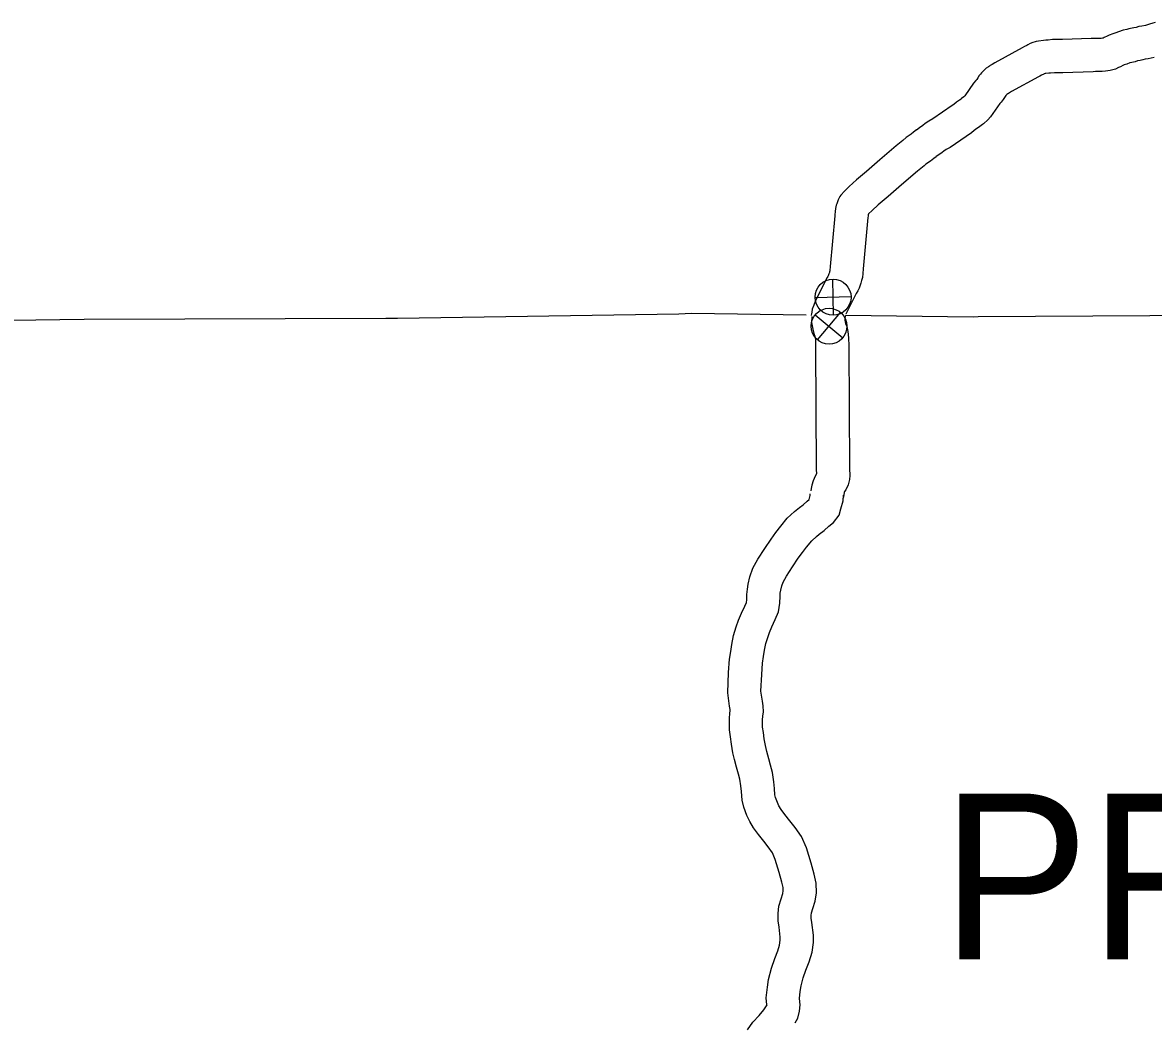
# Model space of a CAD drawing. Extents: x 1377389 to 1380723, y 1168351 to 1170484.
# Drawn here: x 1377853 to 1377955.3, y 1170137.2 to 1170227.7 of the extents above; entities that cross this region are included whole.
import ezdxf

# ---------------------------------------------------------------- set-up
doc = ezdxf.new("R2010")
doc.units = 0
doc.layers.add('B_Fill', color=7, linetype='Continuous')
doc.layers.add('Default', color=7, linetype='Continuous')

msp = doc.modelspace()

# ---------------------------------------------------------------- linework, layer by layer
at = {"layer": 'B_Fill'}
for p, q in [((1377926.31, 1170201.24), (1377926.24, 1170204.49)), ((1377924.65, 1170202.83), (1377927.9, 1170202.9)), ((1377924.86, 1170198.99), (1377926.95, 1170201.48)), ((1377924.66, 1170201.27), (1377927.15, 1170199.19))]:
    msp.add_line(p, q, dxfattribs=at)
for points in [[(1377955.42, 1170227.67), (1377955.19, 1170227.62), (1377954.9, 1170227.54), (1377954.73, 1170227.48), (1377954.54, 1170227.42), (1377954.22, 1170227.35), (1377953.93, 1170227.31), (1377953.69, 1170227.24), (1377953.49, 1170227.21), (1377953.04, 1170227.12), (1377952.84, 1170227.05), (1377952.53, 1170226.99), (1377952.08, 1170226.84), (1377951.86, 1170226.76), (1377951.58, 1170226.67), (1377951.24, 1170226.53), (1377951.06, 1170226.44), (1377950.8, 1170226.33), (1377950.71, 1170226.28), (1377950.64, 1170226.27), (1377950.54, 1170226.25), (1377950.49, 1170226.25), (1377950.34, 1170226.25), (1377950.12, 1170226.25), (1377949.84, 1170226.25), (1377949.62, 1170226.23), (1377947.02, 1170226.14), (1377946.13, 1170226.14), (1377945.73, 1170226.1), (1377945.53, 1170226.09), (1377944.66, 1170225.96), (1377944.57, 1170225.93), (1377944.36, 1170225.87), (1377944.11, 1170225.77), (1377943.9, 1170225.65), (1377943.81, 1170225.6), (1377943.58, 1170225.5), (1377943.37, 1170225.38), (1377940.9, 1170224.03), (1377940.66, 1170223.88), (1377940.5, 1170223.79), (1377940.44, 1170223.75), (1377940.34, 1170223.69), (1377940.11, 1170223.54), (1377939.91, 1170223.35), (1377939.71, 1170223.14), (1377939.62, 1170223.02), (1377939.5, 1170222.88), (1377939.37, 1170222.68), (1377939.27, 1170222.53), (1377939.18, 1170222.43), (1377938.99, 1170222.21), (1377938.19, 1170221.05), (1377938.15, 1170221.01), (1377938.11, 1170220.97), (1377937.9, 1170220.8), (1377937.86, 1170220.75), (1377937.85, 1170220.74), (1377937.71, 1170220.66), (1377937.45, 1170220.47), (1377937.21, 1170220.28), (1377937.06, 1170220.17), (1377935.31, 1170218.96), (1377934.95, 1170218.77), (1377934.62, 1170218.55), (1377934.38, 1170218.38), (1377934.1, 1170218.17), (1377933.81, 1170217.95)], [(1377955.33, 1170224.53), (1377954.78, 1170224.4), (1377954.51, 1170224.36), (1377954.3, 1170224.3), (1377954.04, 1170224.26), (1377953.81, 1170224.21), (1377953.59, 1170224.14), (1377953.29, 1170224.08), (1377953.12, 1170224.03), (1377952.86, 1170223.92), (1377952.6, 1170223.85), (1377952.49, 1170223.8), (1377952.28, 1170223.69), (1377952.11, 1170223.62), (1377951.83, 1170223.47), (1377951.34, 1170223.34), (1377951.12, 1170223.31), (1377950.92, 1170223.27), (1377950.61, 1170223.25), (1377950.3, 1170223.25), (1377950.14, 1170223.25), (1377950.01, 1170223.25), (1377949.79, 1170223.23), (1377947.07, 1170223.14), (1377946.3, 1170223.14), (1377945.94, 1170223.1), (1377945.8, 1170223.1), (1377945.53, 1170223.06), (1377945.47, 1170223.07), (1377945.37, 1170223.04), (1377945.33, 1170223.01), (1377945.13, 1170222.91), (1377944.97, 1170222.84), (1377944.87, 1170222.77), (1377942.42, 1170221.45), (1377942.22, 1170221.32), (1377942.13, 1170221.27), (1377942.07, 1170221.22), (1377941.99, 1170221.18), (1377941.9, 1170221.07), (1377941.85, 1170220.99), (1377941.66, 1170220.72), (1377941.47, 1170220.49), (1377941.36, 1170220.36), (1377940.53, 1170219.16), (1377940.26, 1170218.87), (1377939.87, 1170218.52), (1377939.79, 1170218.45), (1377939.55, 1170218.27), (1377939.34, 1170218.14), (1377939.27, 1170218.09), (1377939.05, 1170217.91), (1377938.79, 1170217.72), (1377936.87, 1170216.39), (1377936.49, 1170216.19), (1377936.29, 1170216.06), (1377936.13, 1170215.94), (1377935.92, 1170215.78), (1377935.61, 1170215.56)], [(1377933.83, 1170217.97), (1377933.55, 1170217.76), (1377933.33, 1170217.58), (1377932.88, 1170217.29), (1377932.58, 1170217.03), (1377931.97, 1170216.53), (1377930.49, 1170215.27), (1377929.31, 1170214.22), (1377928.39, 1170213.46), (1377927.72, 1170212.85), (1377927.3, 1170212.43), (1377926.98, 1170212.07), (1377926.89, 1170211.95), (1377926.73, 1170211.64), (1377926.63, 1170211.37), (1377926.61, 1170211.29), (1377926.56, 1170211.16), (1377926.5, 1170210.87), (1377926.47, 1170210.61), (1377926.47, 1170210.58), (1377926.42, 1170210.34), (1377926.43, 1170210.21), (1377926, 1170205.62), (1377925.99, 1170205.25), (1377925.99, 1170205.24), (1377925.95, 1170205.13), (1377925.94, 1170205.09), (1377925.89, 1170204.96), (1377925.82, 1170204.77), (1377925.8, 1170204.73), (1377925.75, 1170204.63), (1377925.63, 1170204.42), (1377924.65, 1170202.46), (1377924.52, 1170202.13), (1377924.37, 1170201.76), (1377924.34, 1170201.5), (1377924.32, 1170201.36), (1377924.29, 1170201.23), (1377924.29, 1170201.2)], [(1377935.6, 1170215.54), (1377935.39, 1170215.39), (1377935.1, 1170215.16), (1377934.67, 1170214.88), (1377934.5, 1170214.73), (1377933.9, 1170214.23), (1377932.46, 1170213.01), (1377931.26, 1170211.94), (1377930.35, 1170211.19), (1377929.8, 1170210.69), (1377929.49, 1170210.38), (1377929.47, 1170210.35), (1377929.46, 1170210.33), (1377929.45, 1170210.19), (1377929.42, 1170210.06), (1377929, 1170205.42), (1377928.98, 1170204.99), (1377928.93, 1170204.63), (1377928.85, 1170204.36), (1377928.79, 1170204.12), (1377928.68, 1170203.86), (1377928.62, 1170203.68), (1377928.51, 1170203.42), (1377928.37, 1170203.17), (1377928.28, 1170203.01), (1377927.44, 1170201.33)], [(1377927.39, 1170201.23), (1377938.96, 1170201.08), (1377939.41, 1170201.09), (1377965.29, 1170201.27), (1377965.51, 1170201.28), (1377991.96, 1170201.52), (1377992.03, 1170201.52), (1378012.99, 1170201.33)], [(1377828.65, 1170200.8), (1377831.35, 1170200.67), (1377834.44, 1170200.52), (1377858.54, 1170200.85), (1377885.81, 1170200.94), (1377886.88, 1170200.96), (1377912.32, 1170201.35), (1377913.47, 1170201.4), (1377923.84, 1170201.27)], [(1377924.36, 1170201.12), (1377924.33, 1170200.56), (1377924.44, 1170199.96), (1377924.54, 1170199.58), (1377924.62, 1170199.34), (1377924.65, 1170199.22), (1377924.68, 1170199.01), (1377924.69, 1170198.42), (1377924.75, 1170187.27), (1377924.77, 1170186.87), (1377924.65, 1170186.66), (1377924.47, 1170186.26), (1377924.35, 1170185.87), (1377924.3, 1170185.57), (1377924.25, 1170185.33)], [(1377927.39, 1170201.15), (1377927.38, 1170201.13), (1377927.35, 1170200.89), (1377927.34, 1170200.77), (1377927.37, 1170200.61), (1377927.41, 1170200.45), (1377927.51, 1170200.19), (1377927.61, 1170199.74), (1377927.67, 1170199.19), (1377927.69, 1170198.45), (1377927.75, 1170187.35), (1377927.78, 1170186.72), (1377927.76, 1170186.37), (1377927.64, 1170185.9), (1377927.42, 1170185.45), (1377927.32, 1170185.29), (1377927.29, 1170185.22), (1377927.28, 1170185.19), (1377927.25, 1170184.98), (1377927.18, 1170184.67)], [(1377920.27, 1170138.81), (1377920.28, 1170138.89), (1377920.22, 1170139.5), (1377920.34, 1170140.46), (1377920.44, 1170141.18), (1377920.7, 1170142.2), (1377921.01, 1170143.07), (1377921.28, 1170143.75), (1377921.43, 1170144.27), (1377921.5, 1170144.71), (1377921.49, 1170144.99), (1377921.39, 1170145.9), (1377921.3, 1170146.47), (1377921.3, 1170147.13), (1377921.38, 1170147.8), (1377921.58, 1170148.47), (1377921.72, 1170148.93), (1377921.76, 1170149.19), (1377921.75, 1170149.49), (1377921.65, 1170149.96), (1377921.41, 1170150.84), (1377921.05, 1170152.01), (1377920.78, 1170152.61), (1377920.41, 1170153.15), (1377920.02, 1170153.66), (1377919.52, 1170154.27), (1377919.08, 1170154.88), (1377918.73, 1170155.45), (1377918.48, 1170156), (1377918.19, 1170156.76), (1377918.05, 1170157.37), (1377917.98, 1170158.16), (1377917.93, 1170158.69), (1377917.85, 1170159.27), (1377917.72, 1170159.74), (1377917.55, 1170160.36), (1377917.37, 1170161.06), (1377917.22, 1170161.67), (1377917.08, 1170162.44), (1377916.99, 1170163.1), (1377916.9, 1170163.74), (1377916.89, 1170164.26), (1377916.91, 1170164.77), (1377916.93, 1170165.24), (1377916.96, 1170165.47), (1377916.95, 1170165.59), (1377916.91, 1170165.87), (1377916.74, 1170167.08), (1377916.82, 1170168.91), (1377916.91, 1170170.12), (1377917.02, 1170170.81), (1377917.11, 1170171.44), (1377917.27, 1170172.27), (1377917.51, 1170173.05), (1377917.73, 1170173.65), (1377918, 1170174.29), (1377918.3, 1170174.91), (1377918.43, 1170175.24), (1377918.47, 1170175.49), (1377918.48, 1170175.97), (1377918.53, 1170176.47), (1377918.6, 1170176.92), (1377918.73, 1170177.57), (1377919.02, 1170178.35), (1377919.47, 1170179.17), (1377920.11, 1170180.13), (1377920.66, 1170180.97), (1377921.09, 1170181.57), (1377921.54, 1170182.14), (1377922.13, 1170182.86), (1377922.77, 1170183.48), (1377923.23, 1170183.85), (1377923.58, 1170184.09), (1377923.92, 1170184.41), (1377924.11, 1170184.56), (1377924.21, 1170184.92), (1377924.21, 1170185.06)], [(1377922.83, 1170137.24), (1377923.09, 1170137.68), (1377923.23, 1170138.3), (1377923.29, 1170138.89), (1377923.23, 1170139.46), (1377923.31, 1170140.07), (1377923.38, 1170140.59), (1377923.57, 1170141.32), (1377923.82, 1170142.01), (1377924.12, 1170142.78), (1377924.37, 1170143.63), (1377924.5, 1170144.52), (1377924.49, 1170145.18), (1377924.36, 1170146.31), (1377924.3, 1170146.7), (1377924.3, 1170146.95), (1377924.33, 1170147.19), (1377924.45, 1170147.59), (1377924.65, 1170148.24), (1377924.77, 1170148.99), (1377924.74, 1170149.87), (1377924.56, 1170150.68), (1377924.29, 1170151.67), (1377923.87, 1170153.06), (1377923.41, 1170154.09), (1377922.84, 1170154.92), (1377922.37, 1170155.52), (1377921.91, 1170156.09), (1377921.59, 1170156.54), (1377921.38, 1170156.88), (1377921.24, 1170157.17), (1377921.07, 1170157.63), (1377921.02, 1170157.85), (1377920.97, 1170158.42), (1377920.91, 1170159.03), (1377920.79, 1170159.89), (1377920.61, 1170160.54), (1377920.45, 1170161.12), (1377920.29, 1170161.78), (1377920.16, 1170162.31), (1377920.04, 1170162.92), (1377919.97, 1170163.5), (1377919.9, 1170163.98), (1377919.89, 1170164.24), (1377919.9, 1170164.65), (1377919.92, 1170164.98), (1377919.97, 1170165.36), (1377919.94, 1170165.9), (1377919.88, 1170166.32), (1377919.75, 1170167.23), (1377919.82, 1170168.73), (1377919.89, 1170169.78), (1377919.98, 1170170.36), (1377920.07, 1170170.94), (1377920.18, 1170171.53), (1377920.36, 1170172.09), (1377920.52, 1170172.55), (1377920.74, 1170173.05), (1377921.05, 1170173.72), (1377921.33, 1170174.42), (1377921.47, 1170175.19), (1377921.48, 1170175.81), (1377921.5, 1170176.08), (1377921.55, 1170176.37), (1377921.63, 1170176.75), (1377921.76, 1170177.1), (1377922.05, 1170177.63), (1377922.61, 1170178.47), (1377923.13, 1170179.26), (1377923.5, 1170179.77), (1377923.88, 1170180.26), (1377924.34, 1170180.82), (1377924.76, 1170181.23), (1377925.02, 1170181.44), (1377925.48, 1170181.75), (1377925.89, 1170182.15), (1377926.31, 1170182.48), (1377926.84, 1170183.13), (1377926.99, 1170183.73), (1377927.19, 1170184.45), (1377927.21, 1170184.95)], [(1377918.52, 1170136.63), (1377919.03, 1170137.3), (1377919.59, 1170137.91), (1377920, 1170138.43), (1377920.32, 1170138.89)]]:
    msp.add_lwpolyline(points, dxfattribs=at)
for centre, radius in [((1377926.27, 1170202.86), 1.63), ((1377925.91, 1170200.23), 1.62)]:
    msp.add_circle(centre, radius, dxfattribs=at)

# ---------------------------------------------------------------- texts
at = {"layer": 'Default'}
msp.add_text('PROJECT AREA', height=15, dxfattribs=at).set_placement((1377936.05, 1170142.98))

doc.saveas('drawing.dxf')
